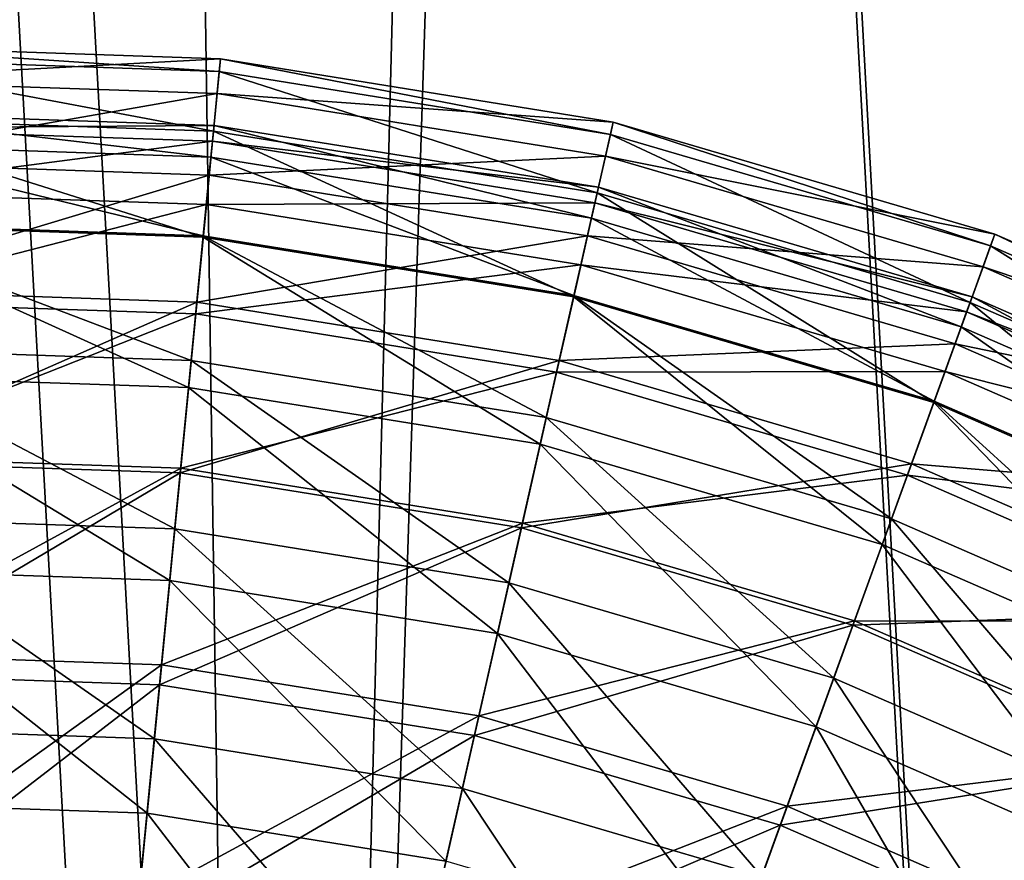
# Model space of a CAD drawing. Header units: millimetres. Extents: x 0 to 424, y 0 to 403.
# Tile 593 of 656: x 329 to 357, y 155 to 179. Entities that reach past the tile are written whole.
import ezdxf

# ---------------------------------------------------------------- set-up
doc = ezdxf.new("R2010")
doc.units = ezdxf.units.MM
doc.header["$LTSCALE"] = 25.4
doc.layers.get('0').update_dxf_attribs({"true_color": 0xff5454})

# ---------------------------------------------------------------- blocks, each defined once
blk = doc.blocks.new('VETRO-III-7641.STL')
at = {"color": 250, "true_color": 0x262626}
mesh = blk.add_polyface(dxfattribs=at)
corners = [(-167.158, 282.98, 1002.124), (-165.763, 337.502, 1002.124), (-168.661, 310.298, 1002.124), (-161.292, 256.258, 1002.124), (-158.538, 363.89, 1002.124), (-151.216, 230.823, 1002.124), (-147.174, 388.777, 1002.124), (-143.498, 297.982, 1002.124), (-137.19, 207.333, 1002.124), (-143.641, 310.631, 1002.124), (-142.252, 285.394, 1002.124), (-139.915, 272.962, 1002.124), (-136.502, 260.782, 1002.124), (-119.578, 186.397, 1002.124), (-132.042, 248.945, 1002.124), (-126.566, 237.542, 1002.124), (-120.117, 226.659, 1002.124), (-112.745, 216.38, 1002.124), (-98.835, 168.558, 1002.124), (-104.505, 206.783, 1002.124), (-95.459, 197.94, 1002.124), (-75.5, 154.277, 1002.124), (-85.678, 189.919, 1002.124), (-75.234, 182.782, 1002.124), (-50.176, 143.924, 1002.124), (-64.208, 176.581, 1002.124), (-52.684, 171.366, 1002.124), (-40.749, 167.174, 1002.124), (-23.519, 137.768, 1002.124), (-28.494, 164.039, 1002.124), (-16.012, 161.984, 1002.124), (3.781, 135.967, 1002.124), (-3.399, 161.024, 1002.124), (9.25, 161.168, 1002.124), (31.015, 138.569, 1002.124), (21.838, 162.413, 1002.124), (34.27, 164.75, 1002.124), (57.48, 145.506, 1002.124), (46.45, 168.163, 1002.124), (58.287, 172.624, 1002.124), (82.489, 156.598, 1002.124), (69.69, 178.099, 1002.124), (80.573, 184.548, 1002.124), (90.852, 191.92, 1002.124), (105.395, 171.558, 1002.124), (100.449, 200.16, 1002.124), (109.292, 209.206, 1002.124), (125.605, 189.999, 1002.124), (117.313, 218.988, 1002.124), (124.45, 229.431, 1002.124), (130.651, 240.457, 1002.124), (142.594, 211.443, 1002.124), (135.866, 251.981, 1002.124), (140.058, 263.916, 1002.124), (143.193, 276.171, 1002.124), (155.924, 235.335, 1002.124), (145.248, 288.653, 1002.124), (146.208, 301.266, 1002.124), (147.243, 393.102, 1002.124), (159.333, 368.56, 1002.124), (165.249, 261.055, 1002.124), (167.33, 342.396, 1002.124), (170.327, 287.939, 1002.124), (171.027, 315.288, 1002.124), (-142.681, 323.244, 1002.124), (-131.965, 411.518, 1002.124), (-140.626, 335.726, 1002.124), (-137.491, 347.981, 1002.124), (-133.299, 359.916, 1002.124), (-128.084, 371.44, 1002.124), (-113.304, 431.526, 1002.124), (-121.883, 382.466, 1002.124), (-114.746, 392.91, 1002.124), (-106.725, 402.691, 1002.124), (-91.677, 448.281, 1002.124), (-97.882, 411.737, 1002.124), (-88.285, 419.977, 1002.124), (-67.641, 461.349, 1002.124), (-78.006, 427.349, 1002.124), (-67.124, 433.798, 1002.124), (-41.821, 470.393, 1002.124), (-55.72, 439.274, 1002.124), (-43.883, 443.734, 1002.124), (-31.703, 447.147, 1002.124), (-14.884, 475.178, 1002.124), (-19.271, 449.484, 1002.124), (-6.683, 450.73, 1002.124), (12.472, 475.58, 1002.124), (5.966, 450.873, 1002.124), (18.579, 449.913, 1002.124), (39.538, 471.588, 1002.124), (31.061, 447.858, 1002.124), (43.316, 444.723, 1002.124), (65.613, 463.307, 1002.124), (55.251, 440.531, 1002.124), (66.775, 435.316, 1002.124), (78.067, 457.62, 1002.124), (77.801, 429.115, 1002.124), (88.244, 421.978, 1002.124), (90.022, 450.95, 1002.124), (98.026, 413.957, 1002.124), (112.133, 434.838, 1002.124), (107.072, 405.114, 1002.124), (115.312, 395.517, 1002.124), (131.373, 415.387, 1002.124), (122.684, 385.238, 1002.124), (129.133, 374.355, 1002.124), (134.608, 362.952, 1002.124), (139.069, 351.115, 1002.124), (142.482, 338.935, 1002.124), (144.819, 326.503, 1002.124), (146.064, 313.915, 1002.124)]
mesh.append_faces([[corners[k] for k in face] for face in [(0, 1, 2), (61, 62, 63)]], dxfattribs={"vtx0": -1, "color": 250})
mesh.append_faces([[corners[k] for k in face] for face in [(1, 3, 4), (4, 5, 6), (7, 8, 10), (10, 8, 11), (11, 8, 12), (12, 13, 14), (14, 13, 15), (15, 13, 16), (16, 13, 17), (17, 18, 19), (19, 18, 20), (20, 21, 22), (22, 21, 23), (23, 24, 25), (25, 24, 26), (26, 24, 27), (27, 28, 29), (29, 28, 30), (30, 31, 32), (32, 31, 33), (33, 34, 35), (35, 34, 36), (36, 37, 38), (38, 37, 39), (39, 40, 41), (41, 40, 42), (42, 40, 43), (43, 44, 45), (45, 44, 46), (46, 47, 48), (48, 47, 49), (49, 47, 50), (50, 51, 52), (52, 51, 53), (53, 51, 54), (54, 55, 56), (56, 55, 57), (58, 55, 59), (59, 60, 61), (6, 64, 65), (64, 6, 9), (65, 69, 70), (70, 73, 74), (74, 76, 77), (77, 79, 80), (80, 83, 84), (84, 86, 87), (87, 89, 90), (90, 92, 93), (93, 95, 96), (96, 98, 99), (99, 100, 101), (101, 103, 104), (104, 107, 58)]], dxfattribs={"vtx0": -1, "vtx1": -1, "color": 250})
mesh.append_faces([[corners[k] for k in face] for face in [(6, 5, 7), (57, 55, 58)]], dxfattribs={"vtx0": -1, "vtx1": -1, "vtx2": -1, "color": 250})
mesh.append_faces([[corners[k] for k in face] for face in [(1, 0, 3), (4, 3, 5), (7, 5, 8), (6, 7, 9), (12, 8, 13), (17, 13, 18), (20, 18, 21), (23, 21, 24), (27, 24, 28), (30, 28, 31), (33, 31, 34), (36, 34, 37), (39, 37, 40), (43, 40, 44), (46, 44, 47), (50, 47, 51), (54, 51, 55), (59, 55, 60), (61, 60, 62), (65, 64, 66), (65, 66, 67), (65, 67, 68), (65, 68, 69), (70, 69, 71), (70, 71, 72), (70, 72, 73), (74, 73, 75), (74, 75, 76), (77, 76, 78), (77, 78, 79), (80, 79, 81), (80, 81, 82), (80, 82, 83), (84, 83, 85), (84, 85, 86), (87, 86, 88), (87, 88, 89), (90, 89, 91), (90, 91, 92), (93, 92, 94), (93, 94, 95), (96, 95, 97), (96, 97, 98), (99, 98, 100), (101, 100, 102), (101, 102, 103), (104, 103, 105), (104, 105, 106), (104, 106, 107), (58, 107, 108), (58, 108, 109), (58, 109, 110), (58, 110, 111), (58, 111, 57)]], dxfattribs={"vtx0": -1, "vtx2": -1, "color": 250})
mesh = blk.add_polyface(dxfattribs=at)
corners = [(-165.763, 337.502, 1000.624), (-167.158, 282.98, 1000.624), (-168.661, 310.298, 1000.624), (-161.292, 256.258, 1000.624), (-158.538, 363.89, 1000.624), (-151.216, 230.823, 1000.624), (-147.174, 388.777, 1000.624), (-137.19, 207.333, 1000.624), (-131.965, 411.518, 1000.624), (-119.578, 186.397, 1000.624), (-113.304, 431.526, 1000.624), (-98.835, 168.558, 1000.624), (-91.677, 448.281, 1000.624), (-75.5, 154.277, 1000.624), (-67.641, 461.349, 1000.624), (-50.176, 143.924, 1000.624), (-41.821, 470.393, 1000.624), (-23.519, 137.768, 1000.624), (-14.884, 475.178, 1000.624), (3.781, 135.967, 1000.624), (12.472, 475.58, 1000.624), (31.015, 138.569, 1000.624), (39.538, 471.588, 1000.624), (57.48, 145.506, 1000.624), (65.613, 463.307, 1000.624), (82.489, 156.598, 1000.624), (78.067, 457.62, 1000.624), (90.022, 450.95, 1000.624), (105.395, 171.558, 1000.624), (112.133, 434.838, 1000.624), (125.605, 189.999, 1000.624), (131.373, 415.387, 1000.624), (142.594, 211.443, 1000.624), (147.243, 393.102, 1000.624), (155.924, 235.335, 1000.624), (159.333, 368.56, 1000.624), (165.249, 261.055, 1000.624), (167.33, 342.396, 1000.624), (170.327, 287.939, 1000.624), (171.027, 315.288, 1000.624)]
mesh.append_faces([[corners[k] for k in face] for face in [(0, 1, 2), (38, 37, 39)]], dxfattribs={"vtx0": -1, "color": 250})
mesh.append_faces([[corners[k] for k in face] for face in [(1, 0, 3), (3, 4, 5), (5, 6, 7), (7, 8, 9), (9, 10, 11), (11, 12, 13), (13, 14, 15), (15, 16, 17), (17, 18, 19), (19, 20, 21), (21, 22, 23), (23, 24, 25), (25, 27, 28), (28, 29, 30), (30, 31, 32), (32, 33, 34), (34, 35, 36), (36, 37, 38)]], dxfattribs={"vtx0": -1, "vtx1": -1, "color": 250})
mesh.append_faces([[corners[k] for k in face] for face in [(3, 0, 4), (5, 4, 6), (7, 6, 8), (9, 8, 10), (11, 10, 12), (13, 12, 14), (15, 14, 16), (17, 16, 18), (19, 18, 20), (21, 20, 22), (23, 22, 24), (25, 24, 26), (25, 26, 27), (28, 27, 29), (30, 29, 31), (32, 31, 33), (34, 33, 35), (36, 35, 37)]], dxfattribs={"vtx0": -1, "vtx2": -1, "color": 250})
mesh = blk.add_polyface(dxfattribs=at)
corners = [(-144.784, 271.825, 1034.124), (-147.646, 323.841, 1034.124), (-148.49, 297.708, 1034.124), (-142.276, 349.43, 1034.124), (-136.639, 246.979, 1034.124), (-132.545, 373.698, 1034.124), (-124.304, 223.925, 1034.124), (-118.747, 395.908, 1034.124), (-108.153, 203.363, 1034.124), (-101.302, 415.385, 1034.124), (-88.676, 185.918, 1034.124), (-80.74, 431.536, 1034.124), (-66.466, 172.12, 1034.124), (-57.686, 443.871, 1034.124), (-42.198, 162.389, 1034.124), (-32.84, 452.016, 1034.124), (-16.609, 157.019, 1034.124), (-6.957, 455.722, 1034.124), (9.524, 156.175, 1034.124), (19.176, 454.878, 1034.124), (35.407, 159.882, 1034.124), (44.765, 449.508, 1034.124), (60.253, 168.026, 1034.124), (69.033, 439.777, 1034.124), (83.307, 180.361, 1034.124), (91.243, 425.979, 1034.124), (103.869, 196.513, 1034.124), (110.719, 408.534, 1034.124), (121.314, 215.989, 1034.124), (126.871, 387.972, 1034.124), (135.112, 238.199, 1034.124), (139.206, 364.918, 1034.124), (144.843, 262.467, 1034.124), (147.35, 340.072, 1034.124), (150.213, 288.056, 1034.124), (151.057, 314.189, 1034.124)]
mesh.append_faces([[corners[k] for k in face] for face in [(0, 1, 2), (33, 34, 35)]], dxfattribs={"vtx0": -1, "color": 250})
mesh.append_faces([[corners[k] for k in face] for face in [(1, 0, 3), (3, 4, 5), (5, 6, 7), (7, 8, 9), (9, 10, 11), (11, 12, 13), (13, 14, 15), (15, 16, 17), (17, 18, 19), (19, 20, 21), (21, 22, 23), (23, 24, 25), (25, 26, 27), (27, 28, 29), (29, 30, 31), (31, 32, 33)]], dxfattribs={"vtx0": -1, "vtx1": -1, "color": 250})
mesh.append_faces([[corners[k] for k in face] for face in [(3, 0, 4), (5, 4, 6), (7, 6, 8), (9, 8, 10), (11, 10, 12), (13, 12, 14), (15, 14, 16), (17, 16, 18), (19, 18, 20), (21, 20, 22), (23, 22, 24), (25, 24, 26), (27, 26, 28), (29, 28, 30), (31, 30, 32), (33, 32, 34)]], dxfattribs={"vtx0": -1, "vtx2": -1, "color": 250})
at = {"color": 35, "true_color": 0x816c61}
mesh = blk.add_polyface(dxfattribs=at)
corners = [(69.84, 285.202, 646.756), (80.996, 285.801, 635.878), (69.812, 286.183, 635.878), (80.901, 284.824, 646.756)]
mesh.append_faces([[corners[k] for k in face] for face in [(0, 1, 2), (1, 0, 3)]], dxfattribs={"vtx0": -1, "color": 35})
mesh = blk.add_polyface(dxfattribs=at)
corners = [(69.812, 286.183, 635.878), (80.962, 285.447, 624.962), (69.822, 285.827, 624.962), (80.996, 285.801, 635.878)]
mesh.append_faces([[corners[k] for k in face] for face in [(0, 1, 2), (1, 0, 3)]], dxfattribs={"vtx0": -1, "color": 35})
mesh = blk.add_polyface(dxfattribs=at)
corners = [(69.822, 285.827, 624.962), (80.799, 283.767, 614.171), (69.871, 284.14, 614.171), (80.962, 285.447, 624.962)]
mesh.append_faces([[corners[k] for k in face] for face in [(0, 1, 2), (1, 0, 3)]], dxfattribs={"vtx0": -1, "color": 35})
mesh = blk.add_polyface(dxfattribs=at)
corners = [(80.901, 284.824, 646.756), (92.045, 284.021, 635.878), (80.996, 285.801, 635.878), (91.828, 283.063, 646.756)]
mesh.append_faces([[corners[k] for k in face] for face in [(0, 1, 2), (1, 0, 3)]], dxfattribs={"vtx0": -1, "color": 35})
mesh = blk.add_polyface(dxfattribs=at)
corners = [(80.996, 285.801, 635.878), (91.966, 283.674, 624.962), (80.962, 285.447, 624.962), (92.045, 284.021, 635.878)]
mesh.append_faces([[corners[k] for k in face] for face in [(0, 1, 2), (1, 0, 3)]], dxfattribs={"vtx0": -1, "color": 35})
mesh = blk.add_polyface(dxfattribs=at)
corners = [(80.962, 285.447, 624.962), (91.594, 282.027, 614.171), (80.799, 283.767, 614.171), (91.966, 283.674, 624.962)]
mesh.append_faces([[corners[k] for k in face] for face in [(0, 1, 2), (1, 0, 3)]], dxfattribs={"vtx0": -1, "color": 35})
mesh = blk.add_polyface(dxfattribs=at)
corners = [(69.906, 282.898, 657.432), (80.901, 284.824, 646.756), (69.84, 285.202, 646.756), (80.678, 282.53, 657.432)]
mesh.append_faces([[corners[k] for k in face] for face in [(0, 1, 2), (1, 0, 3)]], dxfattribs={"vtx0": -1, "color": 35})
mesh = blk.add_polyface(dxfattribs=at)
corners = [(80.678, 282.53, 657.432), (91.828, 283.063, 646.756), (80.901, 284.824, 646.756), (91.319, 280.816, 657.432)]
mesh.append_faces([[corners[k] for k in face] for face in [(0, 1, 2), (1, 0, 3)]], dxfattribs={"vtx0": -1, "color": 35})
mesh = blk.add_polyface(dxfattribs=at)
corners = [(80.728, 283.037, 645.917), (69.866, 284.302, 635.121), (80.814, 283.928, 635.121), (69.892, 283.407, 645.917)]
mesh.append_faces([[corners[k] for k in face] for face in [(0, 1, 2), (1, 0, 3)]], dxfattribs={"vtx0": -1, "color": 35})
mesh = blk.add_polyface(dxfattribs=at)
corners = [(80.814, 283.928, 635.121), (69.879, 283.853, 624.297), (80.771, 283.481, 624.297), (69.866, 284.302, 635.121)]
mesh.append_faces([[corners[k] for k in face] for face in [(0, 1, 2), (1, 0, 3)]], dxfattribs={"vtx0": -1, "color": 35})
mesh = blk.add_polyface(dxfattribs=at)
corners = [(69.871, 284.14, 614.171), (80.509, 280.786, 603.668), (69.957, 281.146, 603.668), (80.799, 283.767, 614.171)]
mesh.append_faces([[corners[k] for k in face] for face in [(0, 1, 2), (1, 0, 3)]], dxfattribs={"vtx0": -1, "color": 35})
mesh = blk.add_polyface(dxfattribs=at)
corners = [(91.432, 281.312, 645.917), (80.814, 283.928, 635.121), (91.629, 282.185, 635.121), (80.728, 283.037, 645.917)]
mesh.append_faces([[corners[k] for k in face] for face in [(0, 1, 2), (1, 0, 3)]], dxfattribs={"vtx0": -1, "color": 35})
mesh = blk.add_polyface(dxfattribs=at)
corners = [(91.629, 282.185, 635.121), (80.771, 283.481, 624.297), (91.53, 281.747, 624.297), (80.814, 283.928, 635.121)]
mesh.append_faces([[corners[k] for k in face] for face in [(0, 1, 2), (1, 0, 3)]], dxfattribs={"vtx0": -1, "color": 35})
mesh = blk.add_polyface(dxfattribs=at)
corners = [(91.828, 283.063, 646.756), (102.783, 280.869, 635.878), (92.045, 284.021, 635.878), (102.448, 279.947, 646.756)]
mesh.append_faces([[corners[k] for k in face] for face in [(0, 1, 2), (1, 0, 3)]], dxfattribs={"vtx0": -1, "color": 35})
mesh = blk.add_polyface(dxfattribs=at)
corners = [(92.045, 284.021, 635.878), (102.661, 280.535, 624.962), (91.966, 283.674, 624.962), (102.783, 280.869, 635.878)]
mesh.append_faces([[corners[k] for k in face] for face in [(0, 1, 2), (1, 0, 3)]], dxfattribs={"vtx0": -1, "color": 35})
mesh = blk.add_polyface(dxfattribs=at)
corners = [(80.771, 283.481, 624.297), (69.93, 282.067, 613.613), (80.598, 281.702, 613.613), (69.879, 283.853, 624.297)]
mesh.append_faces([[corners[k] for k in face] for face in [(0, 1, 2), (1, 0, 3)]], dxfattribs={"vtx0": -1, "color": 35})
mesh = blk.add_polyface(dxfattribs=at)
corners = [(80.799, 283.767, 614.171), (90.932, 279.106, 603.668), (80.509, 280.786, 603.668), (91.594, 282.027, 614.171)]
mesh.append_faces([[corners[k] for k in face] for face in [(0, 1, 2), (1, 0, 3)]], dxfattribs={"vtx0": -1, "color": 35})
mesh = blk.add_polyface(dxfattribs=at)
corners = [(91.966, 283.674, 624.962), (102.085, 278.948, 614.171), (91.594, 282.027, 614.171), (102.661, 280.535, 624.962)]
mesh.append_faces([[corners[k] for k in face] for face in [(0, 1, 2), (1, 0, 3)]], dxfattribs={"vtx0": -1, "color": 35})
mesh = blk.add_polyface(dxfattribs=at)
corners = [(80.512, 280.821, 656.519), (69.892, 283.407, 645.917), (80.728, 283.037, 645.917), (69.956, 281.181, 656.519)]
mesh.append_faces([[corners[k] for k in face] for face in [(0, 1, 2), (1, 0, 3)]], dxfattribs={"vtx0": -1, "color": 35})
mesh = blk.add_polyface(dxfattribs=at)
corners = [(91.53, 281.747, 624.297), (80.598, 281.702, 613.613), (91.136, 280.004, 613.613), (80.771, 283.481, 624.297)]
mesh.append_faces([[corners[k] for k in face] for face in [(0, 1, 2), (1, 0, 3)]], dxfattribs={"vtx0": -1, "color": 35})
mesh = blk.add_polyface(dxfattribs=at)
corners = [(70.01, 279.307, 667.747), (80.678, 282.53, 657.432), (69.906, 282.898, 657.432), (80.331, 278.955, 667.747)]
mesh.append_faces([[corners[k] for k in face] for face in [(0, 1, 2), (1, 0, 3)]], dxfattribs={"vtx0": -1, "color": 35})
mesh = blk.add_polyface(dxfattribs=at)
corners = [(90.94, 279.14, 656.519), (80.728, 283.037, 645.917), (91.432, 281.312, 645.917), (80.512, 280.821, 656.519)]
mesh.append_faces([[corners[k] for k in face] for face in [(0, 1, 2), (1, 0, 3)]], dxfattribs={"vtx0": -1, "color": 35})
mesh = blk.add_polyface(dxfattribs=at)
corners = [(91.319, 280.816, 657.432), (102.448, 279.947, 646.756), (91.828, 283.063, 646.756), (101.661, 277.781, 657.432)]
mesh.append_faces([[corners[k] for k in face] for face in [(0, 1, 2), (1, 0, 3)]], dxfattribs={"vtx0": -1, "color": 35})
mesh = blk.add_polyface(dxfattribs=at)
corners = [(80.331, 278.955, 667.747), (91.319, 280.816, 657.432), (80.678, 282.53, 657.432), (90.526, 277.312, 667.747)]
mesh.append_faces([[corners[k] for k in face] for face in [(0, 1, 2), (1, 0, 3)]], dxfattribs={"vtx0": -1, "color": 35})
mesh = blk.add_polyface(dxfattribs=at)
corners = [(80.598, 281.702, 613.613), (70.019, 278.971, 603.232), (80.298, 278.62, 603.232), (69.93, 282.067, 613.613)]
mesh.append_faces([[corners[k] for k in face] for face in [(0, 1, 2), (1, 0, 3)]], dxfattribs={"vtx0": -1, "color": 35})
mesh = blk.add_polyface(dxfattribs=at)
corners = [(91.594, 282.027, 614.171), (101.063, 276.133, 603.668), (90.932, 279.106, 603.668), (102.085, 278.948, 614.171)]
mesh.append_faces([[corners[k] for k in face] for face in [(0, 1, 2), (1, 0, 3)]], dxfattribs={"vtx0": -1, "color": 35})
mesh = blk.add_polyface(dxfattribs=at)
corners = [(101.835, 278.259, 645.917), (91.629, 282.185, 635.121), (102.141, 279.101, 635.121), (91.432, 281.312, 645.917)]
mesh.append_faces([[corners[k] for k in face] for face in [(0, 1, 2), (1, 0, 3)]], dxfattribs={"vtx0": -1, "color": 35})
mesh = blk.add_polyface(dxfattribs=at)
corners = [(102.141, 279.101, 635.121), (91.53, 281.747, 624.297), (101.987, 278.678, 624.297), (91.629, 282.185, 635.121)]
mesh.append_faces([[corners[k] for k in face] for face in [(0, 1, 2), (1, 0, 3)]], dxfattribs={"vtx0": -1, "color": 35})
mesh = blk.add_polyface(dxfattribs=at)
corners = [(91.136, 280.004, 613.613), (80.298, 278.62, 603.232), (90.452, 276.983, 603.232), (80.598, 281.702, 613.613)]
mesh.append_faces([[corners[k] for k in face] for face in [(0, 1, 2), (1, 0, 3)]], dxfattribs={"vtx0": -1, "color": 35})
mesh = blk.add_polyface(dxfattribs=at)
corners = [(101.987, 278.678, 624.297), (91.136, 280.004, 613.613), (101.378, 276.999, 613.613), (91.53, 281.747, 624.297)]
mesh.append_faces([[corners[k] for k in face] for face in [(0, 1, 2), (1, 0, 3)]], dxfattribs={"vtx0": -1, "color": 35})
mesh = blk.add_polyface(dxfattribs=at)
corners = [(80.171, 277.314, 666.763), (69.956, 281.181, 656.519), (80.512, 280.821, 656.519), (70.057, 277.659, 666.763)]
mesh.append_faces([[corners[k] for k in face] for face in [(0, 1, 2), (1, 0, 3)]], dxfattribs={"vtx0": -1, "color": 35})
mesh = blk.add_polyface(dxfattribs=at)
corners = [(101.075, 276.166, 656.519), (91.432, 281.312, 645.917), (101.835, 278.259, 645.917), (90.94, 279.14, 656.519)]
mesh.append_faces([[corners[k] for k in face] for face in [(0, 1, 2), (1, 0, 3)]], dxfattribs={"vtx0": -1, "color": 35})
mesh = blk.add_polyface(dxfattribs=at)
corners = [(69.957, 281.146, 603.668), (80.097, 276.549, 593.609), (70.079, 276.891, 593.609), (80.509, 280.786, 603.668)]
mesh.append_faces([[corners[k] for k in face] for face in [(0, 1, 2), (1, 0, 3)]], dxfattribs={"vtx0": -1, "color": 35})
mesh = blk.add_polyface(dxfattribs=at)
corners = [(80.509, 280.786, 603.668), (89.992, 274.954, 593.609), (80.097, 276.549, 593.609), (90.932, 279.106, 603.668)]
mesh.append_faces([[corners[k] for k in face] for face in [(0, 1, 2), (1, 0, 3)]], dxfattribs={"vtx0": -1, "color": 35})
mesh = blk.add_polyface(dxfattribs=at)
corners = [(90.162, 275.704, 666.763), (80.512, 280.821, 656.519), (90.94, 279.14, 656.519), (80.171, 277.314, 666.763)]
mesh.append_faces([[corners[k] for k in face] for face in [(0, 1, 2), (1, 0, 3)]], dxfattribs={"vtx0": -1, "color": 35})
mesh = blk.add_polyface(dxfattribs=at)
corners = [(90.526, 277.312, 667.747), (101.661, 277.781, 657.432), (91.319, 280.816, 657.432), (100.435, 274.404, 667.747)]
mesh.append_faces([[corners[k] for k in face] for face in [(0, 1, 2), (1, 0, 3)]], dxfattribs={"vtx0": -1, "color": 35})
mesh = blk.add_polyface(dxfattribs=at)
corners = [(102.448, 279.947, 646.756), (113.041, 276.397, 635.878), (102.783, 280.869, 635.878), (112.593, 275.524, 646.756)]
mesh.append_faces([[corners[k] for k in face] for face in [(0, 1, 2), (1, 0, 3)]], dxfattribs={"vtx0": -1, "color": 35})
mesh = blk.add_polyface(dxfattribs=at)
corners = [(102.783, 280.869, 635.878), (112.879, 276.081, 624.962), (102.661, 280.535, 624.962), (113.041, 276.397, 635.878)]
mesh.append_faces([[corners[k] for k in face] for face in [(0, 1, 2), (1, 0, 3)]], dxfattribs={"vtx0": -1, "color": 35})
mesh = blk.add_polyface(dxfattribs=at)
corners = [(102.661, 280.535, 624.962), (112.109, 274.579, 614.171), (102.085, 278.948, 614.171), (112.879, 276.081, 624.962)]
mesh.append_faces([[corners[k] for k in face] for face in [(0, 1, 2), (1, 0, 3)]], dxfattribs={"vtx0": -1, "color": 35})
mesh = blk.add_polyface(dxfattribs=at)
corners = [(101.378, 276.999, 613.613), (90.452, 276.983, 603.232), (100.321, 274.087, 603.232), (91.136, 280.004, 613.613)]
mesh.append_faces([[corners[k] for k in face] for face in [(0, 1, 2), (1, 0, 3)]], dxfattribs={"vtx0": -1, "color": 35})
mesh = blk.add_polyface(dxfattribs=at)
corners = [(101.661, 277.781, 657.432), (112.593, 275.524, 646.756), (102.448, 279.947, 646.756), (111.542, 273.473, 657.432)]
mesh.append_faces([[corners[k] for k in face] for face in [(0, 1, 2), (1, 0, 3)]], dxfattribs={"vtx0": -1, "color": 35})
mesh = blk.add_polyface(dxfattribs=at)
corners = [(70.148, 274.482, 677.544), (80.331, 278.955, 667.747), (70.01, 279.307, 667.747), (79.863, 274.15, 677.544)]
mesh.append_faces([[corners[k] for k in face] for face in [(0, 1, 2), (1, 0, 3)]], dxfattribs={"vtx0": -1, "color": 35})
mesh = blk.add_polyface(dxfattribs=at)
corners = [(80.298, 278.62, 603.232), (70.144, 274.613, 593.315), (79.876, 274.28, 593.315), (70.019, 278.971, 603.232)]
mesh.append_faces([[corners[k] for k in face] for face in [(0, 1, 2), (1, 0, 3)]], dxfattribs={"vtx0": -1, "color": 35})
mesh = blk.add_polyface(dxfattribs=at)
corners = [(79.863, 274.15, 677.544), (90.526, 277.312, 667.747), (80.331, 278.955, 667.747), (89.46, 272.604, 677.544)]
mesh.append_faces([[corners[k] for k in face] for face in [(0, 1, 2), (1, 0, 3)]], dxfattribs={"vtx0": -1, "color": 35})
mesh = blk.add_polyface(dxfattribs=at)
corners = [(90.932, 279.106, 603.668), (99.61, 272.132, 593.609), (89.992, 274.954, 593.609), (101.063, 276.133, 603.668)]
mesh.append_faces([[corners[k] for k in face] for face in [(0, 1, 2), (1, 0, 3)]], dxfattribs={"vtx0": -1, "color": 35})
mesh = blk.add_polyface(dxfattribs=at)
corners = [(99.873, 272.854, 666.763), (90.94, 279.14, 656.519), (101.075, 276.166, 656.519), (90.162, 275.704, 666.763)]
mesh.append_faces([[corners[k] for k in face] for face in [(0, 1, 2), (1, 0, 3)]], dxfattribs={"vtx0": -1, "color": 35})
mesh = blk.add_polyface(dxfattribs=at)
corners = [(102.085, 278.948, 614.171), (110.742, 271.914, 603.668), (101.063, 276.133, 603.668), (112.109, 274.579, 614.171)]
mesh.append_faces([[corners[k] for k in face] for face in [(0, 1, 2), (1, 0, 3)]], dxfattribs={"vtx0": -1, "color": 35})
mesh = blk.add_polyface(dxfattribs=at)
corners = [(111.774, 273.926, 645.917), (102.141, 279.101, 635.121), (112.183, 274.723, 635.121), (101.835, 278.259, 645.917)]
mesh.append_faces([[corners[k] for k in face] for face in [(0, 1, 2), (1, 0, 3)]], dxfattribs={"vtx0": -1, "color": 35})
mesh = blk.add_polyface(dxfattribs=at)
corners = [(112.183, 274.723, 635.121), (101.987, 278.678, 624.297), (111.978, 274.323, 624.297), (102.141, 279.101, 635.121)]
mesh.append_faces([[corners[k] for k in face] for face in [(0, 1, 2), (1, 0, 3)]], dxfattribs={"vtx0": -1, "color": 35})
mesh = blk.add_polyface(dxfattribs=at)
corners = [(111.978, 274.323, 624.297), (101.378, 276.999, 613.613), (111.162, 272.733, 613.613), (101.987, 278.678, 624.297)]
mesh.append_faces([[corners[k] for k in face] for face in [(0, 1, 2), (1, 0, 3)]], dxfattribs={"vtx0": -1, "color": 35})
mesh = blk.add_polyface(dxfattribs=at)
corners = [(90.452, 276.983, 603.232), (79.876, 274.28, 593.315), (89.489, 272.731, 593.315), (80.298, 278.62, 603.232)]
mesh.append_faces([[corners[k] for k in face] for face in [(0, 1, 2), (1, 0, 3)]], dxfattribs={"vtx0": -1, "color": 35})
mesh = blk.add_polyface(dxfattribs=at)
corners = [(110.758, 271.945, 656.519), (101.835, 278.259, 645.917), (111.774, 273.926, 645.917), (101.075, 276.166, 656.519)]
mesh.append_faces([[corners[k] for k in face] for face in [(0, 1, 2), (1, 0, 3)]], dxfattribs={"vtx0": -1, "color": 35})
mesh = blk.add_polyface(dxfattribs=at)
corners = [(79.71, 272.571, 676.492), (70.057, 277.659, 666.763), (80.171, 277.314, 666.763), (70.194, 272.896, 676.492)]
mesh.append_faces([[corners[k] for k in face] for face in [(0, 1, 2), (1, 0, 3)]], dxfattribs={"vtx0": -1, "color": 35})
mesh = blk.add_polyface(dxfattribs=at)
corners = [(100.435, 274.404, 667.747), (111.542, 273.473, 657.432), (101.661, 277.781, 657.432), (109.902, 270.277, 667.747)]
mesh.append_faces([[corners[k] for k in face] for face in [(0, 1, 2), (1, 0, 3)]], dxfattribs={"vtx0": -1, "color": 35})
mesh = blk.add_polyface(dxfattribs=at)
corners = [(89.11, 271.056, 676.492), (80.171, 277.314, 666.763), (90.162, 275.704, 666.763), (79.71, 272.571, 676.492)]
mesh.append_faces([[corners[k] for k in face] for face in [(0, 1, 2), (1, 0, 3)]], dxfattribs={"vtx0": -1, "color": 35})
mesh = blk.add_polyface(dxfattribs=at)
corners = [(89.46, 272.604, 677.544), (100.435, 274.404, 667.747), (90.526, 277.312, 667.747), (98.788, 269.866, 677.544)]
mesh.append_faces([[corners[k] for k in face] for face in [(0, 1, 2), (1, 0, 3)]], dxfattribs={"vtx0": -1, "color": 35})
mesh = blk.add_polyface(dxfattribs=at)
corners = [(111.162, 272.733, 613.613), (100.321, 274.087, 603.232), (109.748, 269.977, 603.232), (101.378, 276.999, 613.613)]
mesh.append_faces([[corners[k] for k in face] for face in [(0, 1, 2), (1, 0, 3)]], dxfattribs={"vtx0": -1, "color": 35})
mesh = blk.add_polyface(dxfattribs=at)
corners = [(70.079, 276.891, 593.609), (79.569, 271.12, 584.147), (70.236, 271.438, 584.147), (80.097, 276.549, 593.609)]
mesh.append_faces([[corners[k] for k in face] for face in [(0, 1, 2), (1, 0, 3)]], dxfattribs={"vtx0": -1, "color": 35})
mesh = blk.add_polyface(dxfattribs=at)
corners = [(100.321, 274.087, 603.232), (89.489, 272.731, 593.315), (98.833, 269.989, 593.315), (90.452, 276.983, 603.232)]
mesh.append_faces([[corners[k] for k in face] for face in [(0, 1, 2), (1, 0, 3)]], dxfattribs={"vtx0": -1, "color": 35})
mesh = blk.add_polyface(dxfattribs=at)
corners = [(80.097, 276.549, 593.609), (88.788, 269.634, 584.147), (79.569, 271.12, 584.147), (89.992, 274.954, 593.609)]
mesh.append_faces([[corners[k] for k in face] for face in [(0, 1, 2), (1, 0, 3)]], dxfattribs={"vtx0": -1, "color": 35})
mesh = blk.add_polyface(dxfattribs=at)
corners = [(109.15, 268.81, 666.763), (101.075, 276.166, 656.519), (110.758, 271.945, 656.519), (99.873, 272.854, 666.763)]
mesh.append_faces([[corners[k] for k in face] for face in [(0, 1, 2), (1, 0, 3)]], dxfattribs={"vtx0": -1, "color": 35})
mesh = blk.add_polyface(dxfattribs=at)
corners = [(101.063, 276.133, 603.668), (108.799, 268.126, 593.609), (99.61, 272.132, 593.609), (110.742, 271.914, 603.668)]
mesh.append_faces([[corners[k] for k in face] for face in [(0, 1, 2), (1, 0, 3)]], dxfattribs={"vtx0": -1, "color": 35})
mesh = blk.add_polyface(dxfattribs=at)
corners = [(98.246, 268.375, 676.492), (90.162, 275.704, 666.763), (99.873, 272.854, 666.763), (89.11, 271.056, 676.492)]
mesh.append_faces([[corners[k] for k in face] for face in [(0, 1, 2), (1, 0, 3)]], dxfattribs={"vtx0": -1, "color": 35})
mesh = blk.add_polyface(dxfattribs=at)
corners = [(89.992, 274.954, 593.609), (97.749, 267.004, 584.147), (88.788, 269.634, 584.147), (99.61, 272.132, 593.609)]
mesh.append_faces([[corners[k] for k in face] for face in [(0, 1, 2), (1, 0, 3)]], dxfattribs={"vtx0": -1, "color": 35})
mesh = blk.add_polyface(dxfattribs=at)
corners = [(79.876, 274.28, 593.315), (70.304, 269.06, 584.015), (79.338, 268.751, 584.015), (70.144, 274.613, 593.315)]
mesh.append_faces([[corners[k] for k in face] for face in [(0, 1, 2), (1, 0, 3)]], dxfattribs={"vtx0": -1, "color": 35})
mesh = blk.add_polyface(dxfattribs=at)
corners = [(70.32, 268.495, 686.678), (79.863, 274.15, 677.544), (70.148, 274.482, 677.544), (79.284, 268.19, 686.678)]
mesh.append_faces([[corners[k] for k in face] for face in [(0, 1, 2), (1, 0, 3)]], dxfattribs={"vtx0": -1, "color": 35})
mesh = blk.add_polyface(dxfattribs=at)
corners = [(89.489, 272.731, 593.315), (79.338, 268.751, 584.015), (88.263, 267.313, 584.015), (79.876, 274.28, 593.315)]
mesh.append_faces([[corners[k] for k in face] for face in [(0, 1, 2), (1, 0, 3)]], dxfattribs={"vtx0": -1, "color": 35})
mesh = blk.add_polyface(dxfattribs=at)
corners = [(98.788, 269.866, 677.544), (109.902, 270.277, 667.747), (100.435, 274.404, 667.747), (107.699, 265.982, 677.544)]
mesh.append_faces([[corners[k] for k in face] for face in [(0, 1, 2), (1, 0, 3)]], dxfattribs={"vtx0": -1, "color": 35})
mesh = blk.add_polyface(dxfattribs=at)
corners = [(79.284, 268.19, 686.678), (89.46, 272.604, 677.544), (79.863, 274.15, 677.544), (88.138, 266.763, 686.678)]
mesh.append_faces([[corners[k] for k in face] for face in [(0, 1, 2), (1, 0, 3)]], dxfattribs={"vtx0": -1, "color": 35})
mesh = blk.add_polyface(dxfattribs=at)
corners = [(109.748, 269.977, 603.232), (98.833, 269.989, 593.315), (107.759, 266.098, 593.315), (100.321, 274.087, 603.232)]
mesh.append_faces([[corners[k] for k in face] for face in [(0, 1, 2), (1, 0, 3)]], dxfattribs={"vtx0": -1, "color": 35})
mesh = blk.add_polyface(dxfattribs=at)
corners = [(79.135, 266.664, 685.555), (70.194, 272.896, 676.492), (79.71, 272.571, 676.492), (70.364, 266.964, 685.555)]
mesh.append_faces([[corners[k] for k in face] for face in [(0, 1, 2), (1, 0, 3)]], dxfattribs={"vtx0": -1, "color": 35})
mesh = blk.add_polyface(dxfattribs=at)
corners = [(106.975, 264.57, 676.492), (99.873, 272.854, 666.763), (109.15, 268.81, 666.763), (98.246, 268.375, 676.492)]
mesh.append_faces([[corners[k] for k in face] for face in [(0, 1, 2), (1, 0, 3)]], dxfattribs={"vtx0": -1, "color": 35})
mesh = blk.add_polyface(dxfattribs=at)
corners = [(87.8, 265.268, 685.555), (79.71, 272.571, 676.492), (89.11, 271.056, 676.492), (79.135, 266.664, 685.555)]
mesh.append_faces([[corners[k] for k in face] for face in [(0, 1, 2), (1, 0, 3)]], dxfattribs={"vtx0": -1, "color": 35})
mesh = blk.add_polyface(dxfattribs=at)
corners = [(88.138, 266.763, 686.678), (98.788, 269.866, 677.544), (89.46, 272.604, 677.544), (96.744, 264.237, 686.678)]
mesh.append_faces([[corners[k] for k in face] for face in [(0, 1, 2), (1, 0, 3)]], dxfattribs={"vtx0": -1, "color": 35})
mesh = blk.add_polyface(dxfattribs=at)
corners = [(98.833, 269.989, 593.315), (88.263, 267.313, 584.015), (96.937, 264.768, 584.015), (89.489, 272.731, 593.315)]
mesh.append_faces([[corners[k] for k in face] for face in [(0, 1, 2), (1, 0, 3)]], dxfattribs={"vtx0": -1, "color": 35})
mesh = blk.add_polyface(dxfattribs=at)
corners = [(99.61, 272.132, 593.609), (106.309, 263.272, 584.147), (97.749, 267.004, 584.147), (108.799, 268.126, 593.609)]
mesh.append_faces([[corners[k] for k in face] for face in [(0, 1, 2), (1, 0, 3)]], dxfattribs={"vtx0": -1, "color": 35})
mesh = blk.add_polyface(dxfattribs=at)
corners = [(70.236, 271.438, 584.147), (78.933, 264.579, 575.423), (70.424, 264.87, 575.423), (79.569, 271.12, 584.147)]
mesh.append_faces([[corners[k] for k in face] for face in [(0, 1, 2), (1, 0, 3)]], dxfattribs={"vtx0": -1, "color": 35})
mesh = blk.add_polyface(dxfattribs=at)
corners = [(79.569, 271.12, 584.147), (87.337, 263.225, 575.423), (78.933, 264.579, 575.423), (88.788, 269.634, 584.147)]
mesh.append_faces([[corners[k] for k in face] for face in [(0, 1, 2), (1, 0, 3)]], dxfattribs={"vtx0": -1, "color": 35})
mesh = blk.add_polyface(dxfattribs=at)
corners = [(96.221, 262.797, 685.555), (89.11, 271.056, 676.492), (98.246, 268.375, 676.492), (87.8, 265.268, 685.555)]
mesh.append_faces([[corners[k] for k in face] for face in [(0, 1, 2), (1, 0, 3)]], dxfattribs={"vtx0": -1, "color": 35})
mesh = blk.add_polyface(dxfattribs=at)
corners = [(96.744, 264.237, 686.678), (107.699, 265.982, 677.544), (98.788, 269.866, 677.544), (104.966, 260.653, 686.678)]
mesh.append_faces([[corners[k] for k in face] for face in [(0, 1, 2), (1, 0, 3)]], dxfattribs={"vtx0": -1, "color": 35})
mesh = blk.add_polyface(dxfattribs=at)
corners = [(107.759, 266.098, 593.315), (96.937, 264.768, 584.015), (105.223, 261.155, 584.015), (98.833, 269.989, 593.315)]
mesh.append_faces([[corners[k] for k in face] for face in [(0, 1, 2), (1, 0, 3)]], dxfattribs={"vtx0": -1, "color": 35})
mesh = blk.add_polyface(dxfattribs=at)
corners = [(88.788, 269.634, 584.147), (95.506, 260.828, 575.423), (87.337, 263.225, 575.423), (97.749, 267.004, 584.147)]
mesh.append_faces([[corners[k] for k in face] for face in [(0, 1, 2), (1, 0, 3)]], dxfattribs={"vtx0": -1, "color": 35})
mesh = blk.add_polyface(dxfattribs=at)
corners = [(79.338, 268.751, 584.015), (70.495, 262.398, 575.474), (78.693, 262.118, 575.474), (70.304, 269.06, 584.015)]
mesh.append_faces([[corners[k] for k in face] for face in [(0, 1, 2), (1, 0, 3)]], dxfattribs={"vtx0": -1, "color": 35})
mesh = blk.add_polyface(dxfattribs=at)
corners = [(88.263, 267.313, 584.015), (78.693, 262.118, 575.474), (86.791, 260.813, 575.474), (79.338, 268.751, 584.015)]
mesh.append_faces([[corners[k] for k in face] for face in [(0, 1, 2), (1, 0, 3)]], dxfattribs={"vtx0": -1, "color": 35})
mesh = blk.add_polyface(dxfattribs=at)
corners = [(70.523, 261.438, 695.011), (79.284, 268.19, 686.678), (70.32, 268.495, 686.678), (78.6, 261.162, 695.011)]
mesh.append_faces([[corners[k] for k in face] for face in [(0, 1, 2), (1, 0, 3)]], dxfattribs={"vtx0": -1, "color": 35})
mesh = blk.add_polyface(dxfattribs=at)
corners = [(78.6, 261.162, 695.011), (88.138, 266.763, 686.678), (79.284, 268.19, 686.678), (86.579, 259.876, 695.011)]
mesh.append_faces([[corners[k] for k in face] for face in [(0, 1, 2), (1, 0, 3)]], dxfattribs={"vtx0": -1, "color": 35})
mesh = blk.add_polyface(dxfattribs=at)
corners = [(104.266, 259.289, 685.555), (98.246, 268.375, 676.492), (106.975, 264.57, 676.492), (96.221, 262.797, 685.555)]
mesh.append_faces([[corners[k] for k in face] for face in [(0, 1, 2), (1, 0, 3)]], dxfattribs={"vtx0": -1, "color": 35})
mesh = blk.add_polyface(dxfattribs=at)
corners = [(96.937, 264.768, 584.015), (86.791, 260.813, 575.474), (94.662, 258.503, 575.474), (88.263, 267.313, 584.015)]
mesh.append_faces([[corners[k] for k in face] for face in [(0, 1, 2), (1, 0, 3)]], dxfattribs={"vtx0": -1, "color": 35})
mesh = blk.add_polyface(dxfattribs=at)
corners = [(78.457, 259.686, 693.812), (70.364, 266.964, 685.555), (79.135, 266.664, 685.555), (70.565, 259.955, 693.812)]
mesh.append_faces([[corners[k] for k in face] for face in [(0, 1, 2), (1, 0, 3)]], dxfattribs={"vtx0": -1, "color": 35})
mesh = blk.add_polyface(dxfattribs=at)
corners = [(86.579, 259.876, 695.011), (96.744, 264.237, 686.678), (88.138, 266.763, 686.678), (94.334, 257.6, 695.011)]
mesh.append_faces([[corners[k] for k in face] for face in [(0, 1, 2), (1, 0, 3)]], dxfattribs={"vtx0": -1, "color": 35})
mesh = blk.add_polyface(dxfattribs=at)
corners = [(97.749, 267.004, 584.147), (103.31, 257.425, 575.423), (95.506, 260.828, 575.423), (106.309, 263.272, 584.147)]
mesh.append_faces([[corners[k] for k in face] for face in [(0, 1, 2), (1, 0, 3)]], dxfattribs={"vtx0": -1, "color": 35})
mesh = blk.add_polyface(dxfattribs=at)
corners = [(86.252, 258.429, 693.812), (79.135, 266.664, 685.555), (87.8, 265.268, 685.555), (78.457, 259.686, 693.812)]
mesh.append_faces([[corners[k] for k in face] for face in [(0, 1, 2), (1, 0, 3)]], dxfattribs={"vtx0": -1, "color": 35})
mesh = blk.add_polyface(dxfattribs=at)
corners = [(93.828, 256.206, 693.812), (87.8, 265.268, 685.555), (96.221, 262.797, 685.555), (86.252, 258.429, 693.812)]
mesh.append_faces([[corners[k] for k in face] for face in [(0, 1, 2), (1, 0, 3)]], dxfattribs={"vtx0": -1, "color": 35})
mesh = blk.add_polyface(dxfattribs=at)
corners = [(70.424, 264.87, 575.423), (78.198, 257.026, 567.568), (70.642, 257.284, 567.568), (78.933, 264.579, 575.423)]
mesh.append_faces([[corners[k] for k in face] for face in [(0, 1, 2), (1, 0, 3)]], dxfattribs={"vtx0": -1, "color": 35})
mesh = blk.add_polyface(dxfattribs=at)
corners = [(78.933, 264.579, 575.423), (85.662, 255.823, 567.568), (78.198, 257.026, 567.568), (87.337, 263.225, 575.423)]
mesh.append_faces([[corners[k] for k in face] for face in [(0, 1, 2), (1, 0, 3)]], dxfattribs={"vtx0": -1, "color": 35})
mesh = blk.add_polyface(dxfattribs=at)
corners = [(105.223, 261.155, 584.015), (94.662, 258.503, 575.474), (102.181, 255.225, 575.474), (96.937, 264.768, 584.015)]
mesh.append_faces([[corners[k] for k in face] for face in [(0, 1, 2), (1, 0, 3)]], dxfattribs={"vtx0": -1, "color": 35})
mesh = blk.add_polyface(dxfattribs=at)
corners = [(94.334, 257.6, 695.011), (104.966, 260.653, 686.678), (96.744, 264.237, 686.678), (101.743, 254.37, 695.011)]
mesh.append_faces([[corners[k] for k in face] for face in [(0, 1, 2), (1, 0, 3)]], dxfattribs={"vtx0": -1, "color": 35})

msp = doc.modelspace()

# ---------------------------------------------------------------- block references
at = {"color": 0}
msp.add_blockref('VETRO-III-7641.STL', (253.461, -108.03, -10.243), dxfattribs=at)

doc.saveas('drawing.dxf')
